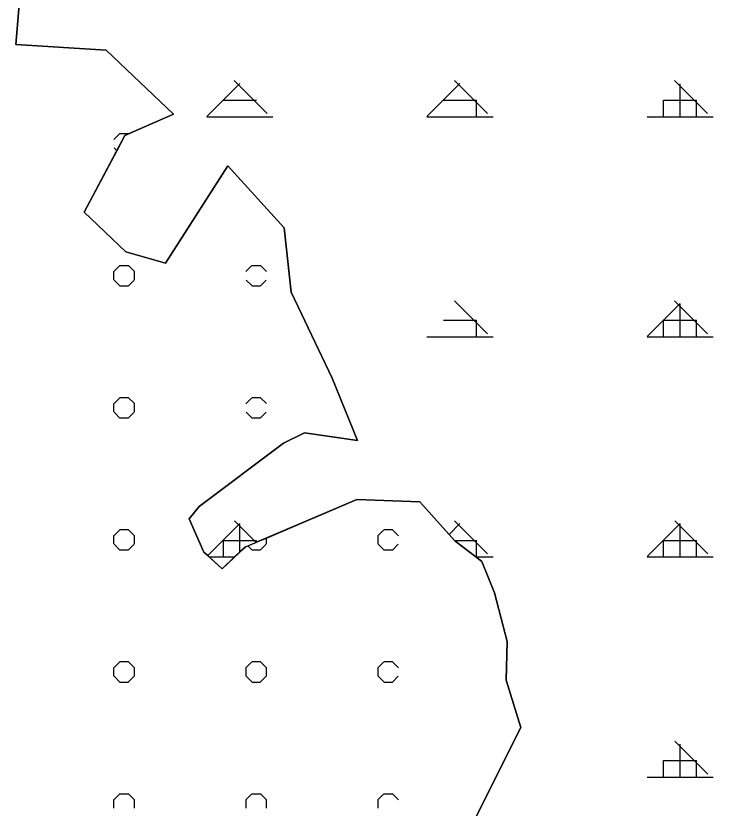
# Model space of a CAD drawing. Extents: x 427903 to 430077, y 4477233 to 4480385.
# Drawn here: x 429458.2 to 429616.6, y 4479474.7 to 4479654.7 of the extents above; entities that cross this region are included whole.
import ezdxf

# ---------------------------------------------------------------- set-up
doc = ezdxf.new("R2010")
doc.units = 0
for name, color, linetype in [('ADA', 7, 'Continuous'), ('PL_AYA_ORMAN', 7, 'Continuous'), ('PL_KA_TARIM_OZEL', 7, 'Continuous'), ('TR_ORMAN', 7, 'Continuous'), ('TR_OZELMAHSUL', 7, 'Continuous')]:
    doc.layers.add(name, color=color, linetype=linetype)

msp = doc.modelspace()

# ---------------------------------------------------------------- linework, layer by layer
at = {"layer": 'ADA'}
for p, q in [((429458.25, 4479648.19), (429459.43, 4479662.74)), ((429478.74, 4479646.95), (429458.25, 4479648.19)), ((429494.06, 4479632.38), (429478.74, 4479646.95)), ((429483.01, 4479627.58), (429494.06, 4479632.38)), ((429473.78, 4479610.14), (429483.01, 4479627.58)), ((429506.43, 4479620.67), (429492.24, 4479598.51)), ((429519.22, 4479606.57), (429506.43, 4479620.67)), ((429483.2, 4479601.13), (429473.78, 4479610.14)), ((429520.81, 4479591.93), (429519.22, 4479606.57)), ((429492.24, 4479598.51), (429483.2, 4479601.13)), ((429530.11, 4479572.43), (429520.81, 4479591.93)), ((429535.83, 4479558.25), (429530.11, 4479572.43)), ((429519.03, 4479557.68), (429523.81, 4479560.01)), ((429523.81, 4479560.01), (429535.83, 4479558.25)), ((429499.89, 4479543.24), (429519.03, 4479557.68)), ((429535.7, 4479544.88), (429510.31, 4479534.03)), ((429550.01, 4479544.33), (429535.7, 4479544.88)), ((429557.97, 4479535.44), (429550.01, 4479544.33)), ((429497.58, 4479540.5), (429499.89, 4479543.24)), ((429500.96, 4479532.89), (429497.58, 4479540.5)), ((429564.1, 4479530.78), (429557.97, 4479535.44)), ((429510.31, 4479534.03), (429505.1, 4479529.13)), ((429505.1, 4479529.13), (429500.96, 4479532.89)), ((429567, 4479523.62), (429564.1, 4479530.78)), ((429569.86, 4479512.59), (429567, 4479523.62)), ((429569.63, 4479503.83), (429569.86, 4479512.59)), ((429572.94, 4479493.09), (429569.63, 4479503.83)), ((429562.18, 4479471.65), (429572.94, 4479493.09))]:
    msp.add_line(p, q, dxfattribs=at)
at = {"layer": 'PL_AYA_ORMAN'}
msp.add_lwpolyline([(429459.43, 4479662.74), (429458.25, 4479648.19), (429478.74, 4479646.95), (429494.06, 4479632.38), (429483.86, 4479627.95), (429483.01, 4479627.58), (429481.17, 4479624.1), (429473.78, 4479610.14), (429483.2, 4479601.13), (429492.24, 4479598.51), (429506.43, 4479620.67), (429519.22, 4479606.57), (429520.81, 4479591.93), (429530.11, 4479572.43), (429535.83, 4479558.25), (429523.81, 4479560.01), (429519.03, 4479557.68), (429499.89, 4479543.24), (429497.58, 4479540.5), (429500.96, 4479532.89), (429501.82, 4479532.11), (429502.15, 4479531.81), (429505.1, 4479529.13), (429507.95, 4479531.81), (429509.14, 4479532.93), (429510.31, 4479534.03), (429510.97, 4479534.31), (429512.81, 4479535.09), (429512.89, 4479535.13), (429515.17, 4479536.1), (429535.7, 4479544.88), (429550.01, 4479544.33), (429556.64, 4479536.93), (429557.87, 4479535.56), (429557.97, 4479535.44), (429562.74, 4479531.81), (429564.1, 4479530.78), (429567, 4479523.62), (429569.86, 4479512.59), (429569.63, 4479503.83), (429572.94, 4479493.09), (429562.18, 4479471.65)], dxfattribs=at)
at = {"layer": 'PL_KA_TARIM_OZEL'}
msp.add_lwpolyline([(429562.18, 4479471.65), (429572.94, 4479493.09), (429569.63, 4479503.83), (429569.86, 4479512.59), (429567, 4479523.62), (429564.1, 4479530.78), (429562.74, 4479531.81), (429557.97, 4479535.44), (429557.87, 4479535.56), (429556.64, 4479536.93), (429550.01, 4479544.33), (429535.7, 4479544.88), (429512.89, 4479535.13), (429512.81, 4479535.09), (429510.31, 4479534.03), (429509.14, 4479532.93), (429507.95, 4479531.81), (429505.1, 4479529.13), (429502.15, 4479531.81), (429501.82, 4479532.11), (429500.96, 4479532.89), (429497.58, 4479540.5), (429499.89, 4479543.24), (429519.03, 4479557.68), (429523.81, 4479560.01), (429535.83, 4479558.25), (429530.11, 4479572.43), (429520.81, 4479591.93), (429519.22, 4479606.57), (429506.43, 4479620.67), (429492.24, 4479598.51), (429483.2, 4479601.13), (429473.78, 4479610.14), (429483.01, 4479627.58), (429494.06, 4479632.38), (429478.74, 4479646.95), (429458.25, 4479648.19), (429459.43, 4479662.74)], dxfattribs=at)
at = {"layer": 'TR_ORMAN'}
for p, q in [((429515.35, 4479632.54), (429507.85, 4479640.04)), ((429565.35, 4479632.54), (429557.85, 4479640.04)), ((429615.34, 4479632.54), (429607.84, 4479640.04)), ((429501.62, 4479631.89), (429509.12, 4479639.39)), ((429551.62, 4479631.9), (429559.12, 4479639.4)), ((429609.14, 4479631.81), (429609.14, 4479639.31)), ((429505.39, 4479635.56), (429512.89, 4479635.56)), ((429555.39, 4479635.56), (429562.89, 4479635.56)), ((429562.89, 4479631.81), (429562.89, 4479635.56)), ((429605.39, 4479631.81), (429605.39, 4479635.56)), ((429605.39, 4479635.56), (429612.89, 4479635.56)), ((429612.89, 4479631.81), (429612.89, 4479635.56)), ((429501.64, 4479631.81), (429516.64, 4479631.81)), ((429551.64, 4479631.81), (429566.64, 4479631.81)), ((429601.64, 4479631.81), (429616.64, 4479631.81)), ((429565.38, 4479582.51), (429557.88, 4479590.01)), ((429601.62, 4479581.91), (429609.12, 4479589.41)), ((429615.37, 4479582.51), (429607.87, 4479590.01)), ((429609.14, 4479581.81), (429609.14, 4479589.31)), ((429555.39, 4479585.56), (429562.89, 4479585.56)), ((429555.39, 4479585.56), (429562.89, 4479585.56)), ((429562.89, 4479581.81), (429562.89, 4479585.56)), ((429605.39, 4479581.81), (429605.39, 4479585.56)), ((429605.39, 4479585.56), (429612.89, 4479585.56)), ((429605.39, 4479585.56), (429612.89, 4479585.56)), ((429612.89, 4479581.81), (429612.89, 4479585.56)), ((429551.64, 4479581.81), (429566.64, 4479581.81)), ((429551.64, 4479581.81), (429566.64, 4479581.81)), ((429601.64, 4479581.81), (429616.64, 4479581.81)), ((429601.64, 4479581.81), (429616.64, 4479581.81)), ((429501.82, 4479532.11), (429509.12, 4479539.41)), ((429512.81, 4479535.09), (429507.92, 4479539.99)), ((429509.14, 4479532.93), (429509.14, 4479539.31)), ((429556.64, 4479536.93), (429559.12, 4479539.41)), ((429565.41, 4479532.49), (429557.91, 4479539.99)), ((429601.62, 4479531.92), (429609.12, 4479539.42)), ((429615.4, 4479532.49), (429607.9, 4479539.99)), ((429609.14, 4479531.81), (429609.14, 4479539.31)), ((429505.39, 4479531.81), (429505.39, 4479535.56)), ((429505.39, 4479535.56), (429512.89, 4479535.56)), ((429512.89, 4479535.13), (429512.89, 4479535.56)), ((429557.87, 4479535.56), (429562.89, 4479535.56)), ((429562.89, 4479531.81), (429562.89, 4479535.56)), ((429605.39, 4479531.81), (429605.39, 4479535.56)), ((429605.39, 4479535.56), (429612.89, 4479535.56)), ((429612.89, 4479531.81), (429612.89, 4479535.56)), ((429502.15, 4479531.81), (429507.95, 4479531.81)), ((429562.74, 4479531.81), (429566.64, 4479531.81)), ((429601.64, 4479531.81), (429616.64, 4479531.81)), ((429615.43, 4479482.46), (429607.93, 4479489.96)), ((429609.14, 4479481.81), (429609.14, 4479489.31)), ((429605.39, 4479481.81), (429605.39, 4479485.56)), ((429605.39, 4479485.56), (429612.89, 4479485.56)), ((429612.89, 4479481.81), (429612.89, 4479485.56)), ((429601.64, 4479481.81), (429616.64, 4479481.81))]:
    msp.add_line(p, q, dxfattribs=at)
at = {"layer": 'TR_OZELMAHSUL'}
for p, q in [((429480.5, 4479626.62), (429481.85, 4479627.98)), ((429481.9, 4479628.02), (429483.82, 4479628.02)), ((429483.86, 4479627.95), (429483.82, 4479627.99)), ((429481.17, 4479624.1), (429480.55, 4479624.72)), ((429481.17, 4479624.1), (429480.55, 4479624.72)), ((429480.5, 4479596.62), (429481.85, 4479597.98)), ((429480.54, 4479594.75), (429480.54, 4479596.66)), ((429481.9, 4479598.02), (429483.82, 4479598.02)), ((429485.17, 4479596.64), (429483.82, 4479597.99)), ((429485.17, 4479596.64), (429483.82, 4479597.99)), ((429485.17, 4479594.75), (429485.17, 4479596.66)), ((429510.5, 4479596.62), (429511.85, 4479597.98)), ((429511.9, 4479598.02), (429513.82, 4479598.02)), ((429515.17, 4479596.64), (429513.82, 4479597.99)), ((429481.9, 4479593.37), (429480.55, 4479594.72)), ((429481.9, 4479593.37), (429480.55, 4479594.72)), ((429481.9, 4479593.39), (429483.82, 4479593.39)), ((429483.77, 4479593.35), (429485.12, 4479594.71)), ((429511.9, 4479593.37), (429510.55, 4479594.72)), ((429511.9, 4479593.39), (429513.82, 4479593.39)), ((429513.77, 4479593.35), (429515.12, 4479594.71)), ((429480.5, 4479566.62), (429481.85, 4479567.98)), ((429481.9, 4479568.02), (429483.82, 4479568.02)), ((429481.9, 4479568.02), (429483.82, 4479568.02)), ((429485.17, 4479566.64), (429483.82, 4479567.99)), ((429510.5, 4479566.62), (429511.85, 4479567.98)), ((429511.9, 4479568.02), (429513.82, 4479568.02)), ((429511.9, 4479568.02), (429513.82, 4479568.02)), ((429515.17, 4479566.64), (429513.82, 4479567.99)), ((429515.17, 4479566.64), (429513.82, 4479567.99)), ((429480.54, 4479564.75), (429480.54, 4479566.66)), ((429485.17, 4479564.75), (429485.17, 4479566.66)), ((429481.9, 4479563.37), (429480.55, 4479564.72)), ((429481.9, 4479563.37), (429480.55, 4479564.72)), ((429483.77, 4479563.35), (429485.12, 4479564.71)), ((429511.9, 4479563.37), (429510.55, 4479564.72)), ((429511.9, 4479563.37), (429510.55, 4479564.72)), ((429513.77, 4479563.35), (429515.12, 4479564.71)), ((429481.9, 4479563.39), (429483.82, 4479563.39)), ((429481.9, 4479563.39), (429483.82, 4479563.39)), ((429511.9, 4479563.39), (429513.82, 4479563.39)), ((429511.9, 4479563.39), (429513.82, 4479563.39)), ((429480.5, 4479536.62), (429481.85, 4479537.98)), ((429481.9, 4479538.02), (429483.82, 4479538.02)), ((429485.17, 4479536.64), (429483.82, 4479537.99)), ((429485.17, 4479536.64), (429483.82, 4479537.99)), ((429540.5, 4479536.62), (429541.85, 4479537.98)), ((429541.9, 4479538.02), (429543.82, 4479538.02)), ((429541.9, 4479538.02), (429543.82, 4479538.02)), ((429545.17, 4479536.64), (429543.82, 4479537.99)), ((429480.54, 4479534.75), (429480.54, 4479536.66)), ((429485.17, 4479534.75), (429485.17, 4479536.66)), ((429515.17, 4479534.75), (429515.17, 4479536.1)), ((429540.54, 4479534.75), (429540.54, 4479536.66)), ((429481.9, 4479533.37), (429480.55, 4479534.72)), ((429481.9, 4479533.37), (429480.55, 4479534.72)), ((429483.77, 4479533.35), (429485.12, 4479534.71)), ((429511.9, 4479533.37), (429510.97, 4479534.31)), ((429513.77, 4479533.35), (429515.12, 4479534.71)), ((429541.9, 4479533.37), (429540.55, 4479534.72)), ((429543.77, 4479533.35), (429545.12, 4479534.71)), ((429481.9, 4479533.39), (429483.82, 4479533.39)), ((429511.9, 4479533.39), (429513.82, 4479533.39)), ((429511.9, 4479533.39), (429513.82, 4479533.39)), ((429541.9, 4479533.39), (429543.82, 4479533.39)), ((429541.9, 4479533.39), (429543.82, 4479533.39)), ((429480.5, 4479506.62), (429481.85, 4479507.98)), ((429480.54, 4479504.75), (429480.54, 4479506.66)), ((429481.9, 4479508.02), (429483.82, 4479508.02)), ((429485.17, 4479506.64), (429483.82, 4479507.99)), ((429485.17, 4479506.64), (429483.82, 4479507.99)), ((429485.17, 4479504.75), (429485.17, 4479506.66)), ((429510.5, 4479506.62), (429511.85, 4479507.98)), ((429510.54, 4479504.75), (429510.54, 4479506.66)), ((429511.9, 4479508.02), (429513.82, 4479508.02)), ((429515.17, 4479506.64), (429513.82, 4479507.99)), ((429515.17, 4479506.64), (429513.82, 4479507.99)), ((429515.17, 4479504.75), (429515.17, 4479506.66)), ((429540.5, 4479506.62), (429541.85, 4479507.98)), ((429540.54, 4479504.75), (429540.54, 4479506.66)), ((429541.9, 4479508.02), (429543.82, 4479508.02)), ((429545.17, 4479506.64), (429543.82, 4479507.99)), ((429481.9, 4479503.37), (429480.55, 4479504.72)), ((429481.9, 4479503.37), (429480.55, 4479504.72)), ((429481.9, 4479503.39), (429483.82, 4479503.39)), ((429483.77, 4479503.35), (429485.12, 4479504.71)), ((429511.9, 4479503.37), (429510.55, 4479504.72)), ((429511.9, 4479503.37), (429510.55, 4479504.72)), ((429511.9, 4479503.39), (429513.82, 4479503.39)), ((429513.77, 4479503.35), (429515.12, 4479504.71)), ((429541.9, 4479503.37), (429540.55, 4479504.72)), ((429541.9, 4479503.39), (429543.82, 4479503.39)), ((429543.77, 4479503.35), (429545.12, 4479504.71)), ((429480.5, 4479476.62), (429481.85, 4479477.98)), ((429481.9, 4479478.02), (429483.82, 4479478.02)), ((429481.9, 4479478.02), (429483.82, 4479478.02)), ((429485.17, 4479476.64), (429483.82, 4479478)), ((429485.17, 4479476.64), (429483.82, 4479478)), ((429510.5, 4479476.62), (429511.85, 4479477.98)), ((429511.9, 4479478.02), (429513.82, 4479478.02)), ((429511.9, 4479478.02), (429513.82, 4479478.02)), ((429515.17, 4479476.64), (429513.82, 4479478)), ((429515.17, 4479476.64), (429513.82, 4479478)), ((429540.5, 4479476.62), (429541.85, 4479477.98)), ((429541.9, 4479478.02), (429543.82, 4479478.02)), ((429541.9, 4479478.02), (429543.82, 4479478.02)), ((429545.17, 4479476.64), (429543.82, 4479478)), ((429545.17, 4479476.64), (429543.82, 4479478)), ((429480.54, 4479474.75), (429480.54, 4479476.66)), ((429485.17, 4479474.75), (429485.17, 4479476.66)), ((429510.54, 4479474.75), (429510.54, 4479476.66)), ((429515.17, 4479474.75), (429515.17, 4479476.66)), ((429540.54, 4479474.75), (429540.54, 4479476.66))]:
    msp.add_line(p, q, dxfattribs=at)

doc.saveas('drawing.dxf')
